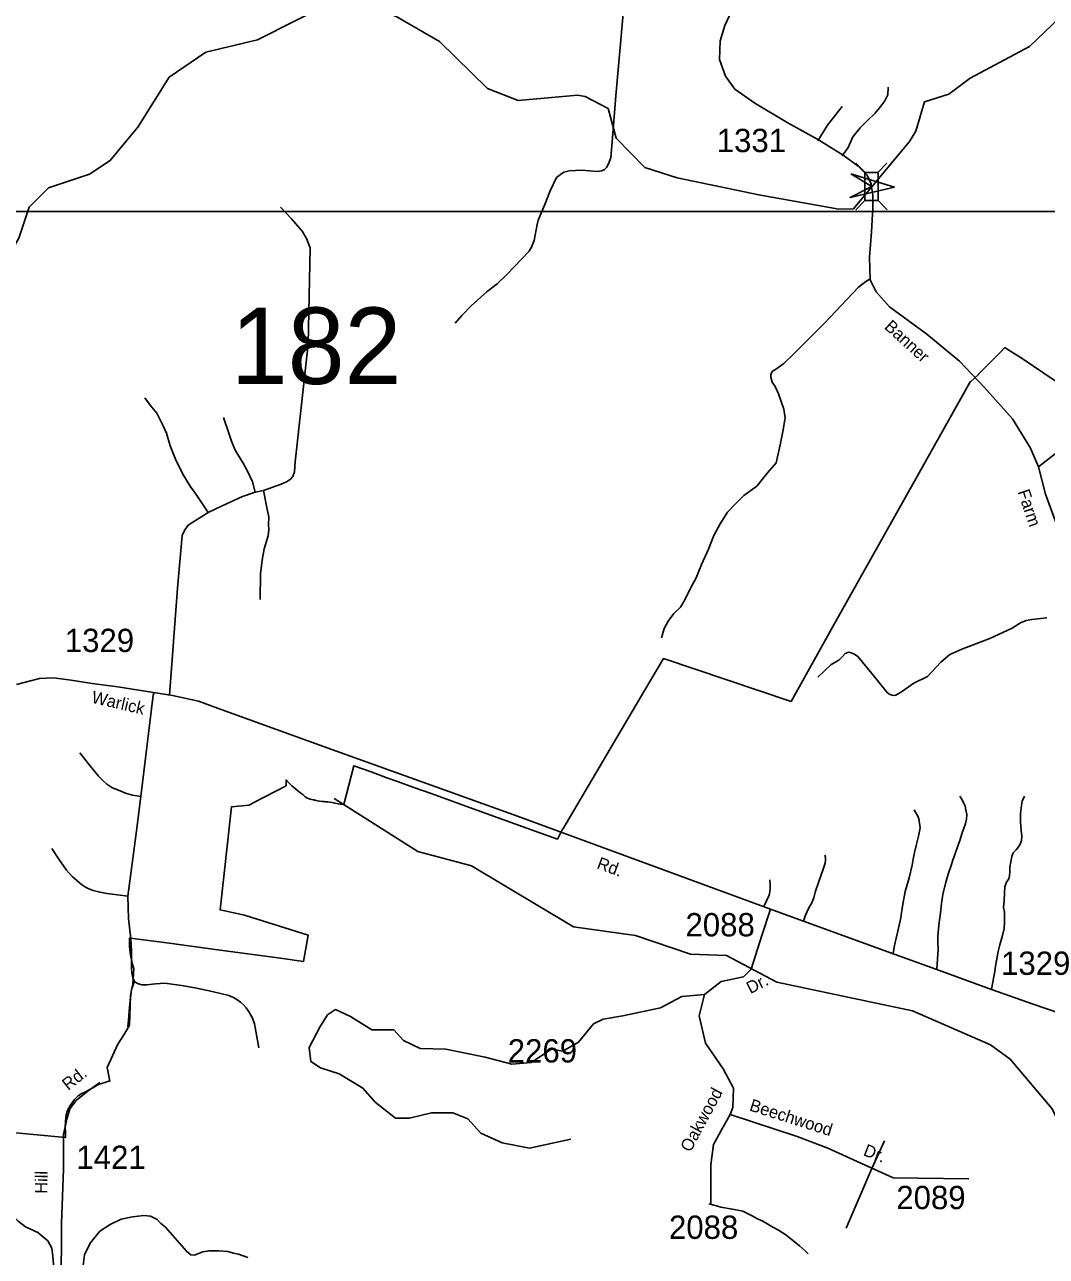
# Model space of a CAD drawing. Extents: x 884530 to 1028605, y 526725 to 653634.
# Drawn here: x 933321 to 938802, y 602988 to 609593 of the extents above; entities that cross this region are included whole.
import ezdxf

# ---------------------------------------------------------------- set-up
doc = ezdxf.new("R2010")
doc.units = 0
for name, color, linetype in [('Exist Boundary Political City Limit New', 7, 'Continuous'), ('Exist Hydrographic Creek Single Shore', 7, 'Continuous'), ('Exist Road Non-System Type 51', 7, 'Continuous'), ('Exist Road Secondary Structure Standard Bridge Attributed CELL', 7, 'Continuous'), ('Exist Road Secondary Structure Standard Bridge CELL', 7, 'Continuous'), ('Exist Road Secondary Structure Standard Bridge Number Label', 7, 'Continuous'), ('Exist Road Secondary Type 51 Attributed', 7, 'Continuous'), ('Exist Road Secondary Type 51 Label', 7, 'Continuous'), ('Exist Road Secondary Type 51 Number Label', 7, 'Continuous'), ('Map Preparation Boundary City Limit Buffer Line', 7, 'Continuous'), ('Map Preparation Inset Cut Line', 7, 'Continuous')]:
    doc.layers.add(name, color=color, linetype=linetype)

msp = doc.modelspace()

# ---------------------------------------------------------------- linework, layer by layer
at = {"layer": 'Exist Boundary Political City Limit New'}
for points in [[(933883.6, 604695.2), (933887.9, 604694.7), (934084.4, 604668.4), (934227.2, 604649.1), (934369.9, 604629.9), (934693.9, 604586.3), (934816.1, 604569.8), (934841.8, 604710.1), (934501.1, 604817.6), (934369.2, 604845.6), (934429.8, 605398.1), (934524.8, 605407.9), (934546.6, 605419.2), (934724.5, 605511.6), (934724.1, 605531.1), (934723.8, 605542.9), (934737.8, 605527.6), (934753.8, 605511.6), (934773.8, 605494.1), (934788.3, 605482.7), (934793.6, 605478.8), (934800.9, 605473.3), (934809.6, 605467.1), (934812.6, 605464.9), (934815, 605462.1), (934818.1, 605458.3), (934824.9, 605452.1), (934834.2, 605446.6), (934841.9, 605443.6), (934848.7, 605441.4), (934853.4, 605440.1), (934860.4, 605438.4), (934870.7, 605436.1), (934875.3, 605435), (934882.6, 605433.3), (934883.8, 605433.1), (934891.8, 605431.4), (934892.6, 605431.2), (934902.8, 605429.4), (934916.9, 605427.3), (934927.2, 605426.2), (934933.7, 605425.5), (934943.8, 605424.7), (934946.6, 605424.4), (934957.8, 605423.3), (934971.1, 605421), (934979.6, 605419.3), (934986.4, 605417.9), (935002.1, 605414.9), (935013.3, 605413.2), (935024.2, 605411.8), (935033.9, 605410.7), (935085.9, 605618.6), (935178.9, 605585.2), (935264.2, 605554.5), (935321.5, 605533.9), (935409.2, 605502.3), (935459.8, 605484.1), (935502.2, 605469), (935559.8, 605448.2), (935688.4, 605402.1), (936079.9, 605261.3), (936178.8, 605225.8), (936206.7, 605278.9), (936207, 605279.4), (936598.4, 605939.8), (936748.4, 606192.9), (937431.9, 605962.9), (937655, 606361.1), (937932.2, 606855.8), (938175.9, 607290.7), (938393, 607678), (938393.9, 607677.2), (938437.2, 607717.2), (938438, 607717.9), (938496.1, 607776.9), (938553.3, 607835.1), (938579.2, 607861.2), (938586.8, 607856.4), (938657.7, 607811), (938676.6, 607798.9), (938677.7, 607798.1), (938787.2, 607724.4), (938957.2, 607609.8)], [(932930, 603683), (933539.3, 603624.8), (933539.9, 603648.5), (933539.6, 603657.1), (933538.9, 603676.2), (933539.6, 603712.3), (933543.9, 603747.6), (933549.4, 603764.7), (933551.4, 603770.5), (933552.4, 603773.6), (933566.4, 603797.9), (933587.1, 603826.8), (933607.4, 603848.2), (933627.8, 603861), (933636.3, 603864.8), (933647.4, 603869.6), (933667.9, 603880.4), (933686.8, 603892.1), (933713.5, 603907.3), (933717.5, 603909), (933721.6, 603910.8), (933732.5, 603914.8), (933745.4, 603919.1), (933767, 603925.2), (933772.8, 603926.8), (933777.3, 603927.2), (933763.4, 604001.4), (933821.2, 604125.2), (933855.8, 604181.6), (933883.9, 604227.6), (933888.3, 604386.1), (933896.8, 604424), (933902, 604447.8), (933907.3, 604532), (933902.9, 604542.8), (933898, 604559.1), (933895.9, 604570.5), (933889.5, 604602.4), (933883.6, 604648.6), (933882.6, 604656.4), (933883.6, 604695.2)]]:
    msp.add_lwpolyline(points, dxfattribs=at)
at = {"layer": 'Exist Hydrographic Creek Single Shore'}
for points in [[(936327, 609207.9), (936450.5, 609142.7), (936494.7, 608984.3), (936647.6, 608827.1), (936820.5, 608771), (937259, 608680), (937688.8, 608602.6), (937766.9, 608605.9), (938067.1, 608966.7), (938101, 609021.9), (938147.7, 609179), (938278, 609219.4), (938393.8, 609306.4), (938712, 609476.2), (938911.5, 609667.3), (939267.4, 609768.5), (939411.8, 609837.8), (939826.4, 610039.8), (940726.3, 610091.5), (941248.2, 610155.6), (941400.8, 610224.7), (941605.7, 610330)], [(933865.8, 608967.4), (933928.4, 609042.4), (934096.4, 609311.4), (934293.2, 609445.3), (934570.8, 609511.9), (934969.8, 609713.9), (935144.6, 609707.1), (935317.3, 609634.8), (935546, 609502.2), (935803.9, 609250.9), (935968.2, 609185.2), (936286.2, 609215), (936327, 609207.9)], [(933036.8, 607898.6), (933085.7, 608097.8), (933290, 608448.1), (933345.9, 608614.4), (933449.7, 608717.3), (933669.2, 608791.6), (933780.2, 608864.9), (933865.8, 608967.4)], [(939825.1, 601917.1), (939337.3, 602058.3), (939192.9, 602222), (939029.8, 602553.5), (938980.6, 602807.1), (938961.5, 603440.8), (938894, 603652.3), (938832, 603778.2), (938607.9, 604045.2), (938502.2, 604122.8), (938083.6, 604305.1), (937355.4, 604457.6), (937085.2, 604600.9), (936893.6, 604608), (936597, 604709.1), (936265.2, 604755.1), (935718.2, 605081.2), (935429.2, 605159.1), (934980.7, 605443.8)]]:
    msp.add_lwpolyline(points, dxfattribs=at)
at = {"layer": 'Exist Road Non-System Type 51'}
for p, q in [((934556.7, 607085.7), (934602.5, 607094.8)), ((937863.1, 603454.7), (937932.9, 603607.3)), ((937863.1, 603454.7), (937727.2, 603139.6))]:
    msp.add_line(p, q, dxfattribs=at)
for points in [[(936545.5, 609814.9), (936514.4, 609450.8), (936492.1, 609211.1), (936476.1, 609007.6), (936465, 608881.1), (936455.5, 608850.4), (936442.2, 608827.1), (936431.1, 608815.9), (936416.7, 608809.3), (936392, 608806.1), (936309, 608812.6), (936241.4, 608808.2), (936212.6, 608801.5), (936194.7, 608789.3), (936174.7, 608772.6), (936139.2, 608701.6), (936111.5, 608628.4), (936076, 608544), (936070.4, 608521.8), (936054.9, 608435.3), (936039.3, 608399.7), (936027.1, 608377.5), (935986.1, 608334.3), (935909.5, 608255.4), (935856.2, 608202.2), (935801.8, 608161.1), (935716.3, 608085.6), (935665.3, 608033.5), (935629.8, 607992.4)], [(937705.6, 608889.8), (937737.6, 608933.6), (937763.7, 608991.6), (937802.8, 609039), (937841.9, 609078.1), (937883.4, 609117.3), (937914.2, 609156.3), (937935.5, 609184.8), (937951, 609215.6), (937953.3, 609257.1)], [(937576.5, 608970.3), (937627.8, 609053.7), (937705.6, 609153.9)], [(934602.5, 607094.8), (934696.3, 607128.5), (934728.8, 607142.7), (934746.2, 607154.9), (934759.4, 607169.2), (934769, 607195.2), (934772.9, 607247.7), (934841.6, 607879.9), (934852, 608395.6), (934833.6, 608445.6), (934809.9, 608485.1), (934752.1, 608550.8), (934694.1, 608614)], [(937860.9, 608232.1), (937832.5, 608215.5), (937794.5, 608184.7), (937610.8, 607992.7), (937446.1, 607825.6), (937392.8, 607775.9), (937348.9, 607742.7), (937332, 607734.3), (937324.4, 607718.7), (937323.6, 607701.9), (937330.4, 607676), (937346.4, 607651.5), (937364, 607612.3), (937394, 607530.6), (937401.2, 607483.9), (937388.8, 607410.3), (937374, 607339.5), (937352.5, 607243.8), (937305.2, 607189.3), (937248.3, 607118.2), (937178.9, 607067.9), (937132.1, 607022.2), (937091.6, 606978.3), (937052, 606916.2), (937018.4, 606853), (936988.5, 606779.8), (936952.5, 606698.3), (936923.7, 606626.2), (936891.3, 606567.8), (936861.6, 606508.6), (936838.5, 606468.2), (936804, 606435.8), (936773.7, 606393.8), (936752, 606355), (936737.6, 606303.8)], [(934306.1, 606976.6), (934244.5, 607068), (934208.4, 607118.1), (934174.3, 607173.5), (934134.5, 607254.5), (934101.6, 607333.5), (934082.3, 607401.7), (934062.8, 607445.2), (934030, 607509.8), (933995, 607552.9), (933966.4, 607591.8)], [(934556.7, 607085.7), (934542.6, 607140.7), (934516.7, 607197.7), (934493.8, 607242), (934450.9, 607311.7), (934430, 607359.2), (934416.2, 607402.4), (934387.8, 607486.2)], [(934306.1, 606976.6), (934380.4, 607013.3), (934489.4, 607062.2), (934556.7, 607085.7)], [(934602.5, 607094.8), (934620.7, 607003.7), (934631.4, 606951), (934628.6, 606911.9), (934630, 606883.1), (934627, 606851.3), (934606.6, 606781.1), (934594.4, 606720.9), (934586.1, 606647.3), (934585.2, 606510)], [(934097.3, 605997.4), (934140.8, 606571), (934166.4, 606853.4), (934179.7, 606883), (934198, 606909.4), (934236.8, 606933.9), (934306.1, 606976.6)], [(938804.1, 606411.4), (938723.9, 606402.1), (938693.5, 606398.1), (938663, 606384.7), (938617.4, 606355.8), (938499, 606300.5), (938348.1, 606244.5), (938284.6, 606215), (938236.4, 606173.3), (938164.1, 606097.5), (938090.4, 606061.5), (938024.1, 606015.7), (937994.6, 605997.1), (937981.4, 605994.9), (937961.7, 606000.4), (937948.4, 606011), (937864.8, 606113), (937789.5, 606204.1), (937772.5, 606217.1), (937753.8, 606224.7), (937741.7, 606226.9), (937723.2, 606220.4), (937707.9, 606205.1), (937688.5, 606185.7), (937647.7, 606161.3), (937576.6, 606093.5)], [(934013.7, 606008.5), (934010.2, 605998), (933943.5, 605453.5)], [(933943.5, 605453.5), (933899.8, 605460.6), (933861.7, 605472.4), (933833, 605483.4), (933810.2, 605492.6), (933789.1, 605502.8), (933761.2, 605519.7), (933741.8, 605537.5), (933717.3, 605563.6), (933693.6, 605591.5), (933670, 605619.4), (933635.8, 605663.8), (933617.6, 605687.8)], [(933943.5, 605453.5), (933920.1, 605268.8), (933874.4, 604919.1)], [(938213.9, 604529.4), (938218.5, 604582), (938221.2, 604633.6), (938220.3, 604670.6), (938220.3, 604703.8), (938222.2, 604744.4), (938226.8, 604778.5), (938233.2, 604828.4), (938239.7, 604880.1), (938247.1, 604928), (938260, 604988), (938274.8, 605037.8), (938292.3, 605088.6), (938297.8, 605107.1), (938308.9, 605136.6), (938321.8, 605173.5), (938338.4, 605223.3), (938348.6, 605252.8), (938359.7, 605284.2), (938367, 605308.2), (938373.5, 605333.1), (938374.4, 605358), (938369.8, 605383), (938365.2, 605401.5), (938357.8, 605420.8), (938346.7, 605441.1), (938336.6, 605454.9)], [(938507, 604421.4), (938524.8, 604515.6), (938528.4, 604543.5), (938536.2, 604582.1), (938541.2, 604615.7), (938551.9, 604658.5), (938566.2, 604707.8), (938574.9, 604745.7), (938577.6, 604784.3), (938577.6, 604809.3), (938576.6, 604833.1), (938572, 604859.1), (938574.9, 604895.9), (938576.6, 604937.1), (938579.7, 604969.2), (938587.3, 604995.2), (938599.5, 605012), (938604.1, 605028.8), (938605.6, 605050.3), (938605.6, 605074.7), (938616.3, 605131.3), (938624, 605151.1), (938640.8, 605169.4), (938659, 605193.9), (938668.3, 605216.9), (938669.8, 605241.3), (938666.7, 605271.9), (938662.1, 605317.7), (938662.1, 605362), (938668.3, 605406.4), (938671.3, 605429.3), (938685.1, 605455.3)], [(937979.3, 604613.9), (937987.3, 604655.4), (937995.9, 604694.4), (938005.2, 604730.9), (938012.7, 604763.7), (938019.5, 604794.8), (938031.5, 604875.6), (938044.6, 604944.8), (938065.3, 605018), (938081.1, 605085.6), (938087.9, 605117.8), (938094.9, 605152.9), (938102.7, 605191.5), (938115.7, 605241.1), (938124.9, 605286.3), (938118, 605333.5), (938110.2, 605351.4), (938101.4, 605367.1), (938092.3, 605381.7)], [(933874.4, 604919.1), (933834, 604925.4), (933762.1, 604934.3), (933716.5, 604941.9), (933688.6, 604949.4), (933665, 604958.8), (933646.5, 604967.3), (933625.5, 604981.8), (933600.6, 605002.7), (933575.7, 605025), (933545.8, 605059.3), (933504.4, 605118.4), (933467.2, 605175)], [(937499.7, 604786), (937509.4, 604817.2), (937527.1, 604856.2), (937543.3, 604884), (937549.8, 604897.2), (937553.8, 604910), (937561.3, 604940.5), (937581.5, 604998.5), (937604, 605064.5), (937615.7, 605096.8), (937617.5, 605112.6), (937616.9, 605126.1), (937612.6, 605138.9)], [(937286.6, 604864.2), (937315.3, 604924), (937318.4, 604942.9), (937319.6, 604962.5), (937319.6, 604981.4), (937317.8, 605006.4)], [(933874.4, 604919.1), (933877.8, 604799.1), (933891.2, 604690.1), (933894.5, 604625.1), (933894.5, 604572), (933893.4, 604532.6), (933896.3, 604508.6), (933901.4, 604481.2), (933909.9, 604462.4)], [(933909.9, 604462.4), (933894.5, 604419.6), (933887.7, 604359.7), (933882.5, 604303.2), (933877.4, 604253.5), (933874, 604221)], [(933909.9, 604462.4), (933927, 604450.4), (933948.8, 604444), (933976, 604444), (934023.7, 604449.1), (934072.6, 604452.1), (934175.4, 604438.4), (934242.1, 604426.4), (934326, 604407.6), (934416, 604386), (934440.4, 604376.8), (934459.8, 604365.7), (934478.4, 604350.6), (934494.4, 604337), (934509.7, 604320.1), (934522.3, 604303.3), (934534.7, 604281.1), (934544, 604264.8), (934553.6, 604235.6), (934577.7, 604105.3)], [(936991.5, 603269.3), (937017.9, 603261.9), (937032.2, 603258.8), (937055.2, 603251.4), (937117.2, 603241.8), (937174, 603229.4), (937220, 603207.4), (937252.8, 603189.8), (937280.9, 603176.2), (937307.5, 603160.4), (937338.2, 603143.4), (937364.4, 603128), (937403.8, 603103.5), (937477.7, 603045), (937508.8, 603016.1), (937523.7, 603001.7)], [(933501.4, 602802.8), (933479, 602898.1), (933475.6, 602945.6), (933473, 602987.3), (933466.9, 603031.9), (933444.6, 603070.4), (933391.9, 603115), (933324.9, 603145.4), (933285.8, 603177.3), (933268.2, 603195), (933248.7, 603202.3), (933218.9, 603207.1), (933189, 603207.1), (933173.8, 603210.2), (933142.7, 603209), (933121.4, 603200.4), (933102.5, 603184.6), (933088, 603164.5), (933078.8, 603146.2), (933070.2, 603101.5)], [(934518.7, 602981.9), (934468.3, 602999.5), (934442, 603005.6), (934411.6, 603013.7), (934362.5, 603018.3), (934310.2, 603017.7), (934276.6, 603011.9), (934232.9, 602994.1), (934212.4, 602996.8), (934188.3, 603015.5), (934076.8, 603143.9), (934050.2, 603166.2), (934031.4, 603185.8), (933995.7, 603203.6), (933960.2, 603207.2), (933899.5, 603199.2), (933838, 603187.6), (933779.1, 603159.1), (933724.8, 603122.5), (933672.2, 603059.2), (933641.9, 602995.9), (933631.2, 602909.5)]]:
    msp.add_lwpolyline(points, dxfattribs=at)
at = {"layer": 'Exist Road Secondary Structure Standard Bridge Attributed CELL'}
msp.add_lwpolyline([(937753, 608792.3), (937986.5, 608721.8), (937749.1, 608666.1), (937864.6, 608725.6)], close=True, dxfattribs=at)
at = {"layer": 'Exist Road Secondary Structure Standard Bridge CELL'}
for p, q in [((937828.9, 608800.4), (937780.1, 608849.1)), ((937897.9, 608800.4), (937946.6, 608849.1)), ((937779.7, 608600.5), (937828.5, 608649.2)), ((937947.9, 608600.5), (937899.1, 608649.2))]:
    msp.add_line(p, q, dxfattribs=at)
msp.add_lwpolyline([(937828.5, 608649.2), (937828.5, 608800.4), (937899.1, 608800.4), (937899.1, 608649.2)], close=True, dxfattribs=at)
at = {"layer": 'Exist Road Secondary Type 51 Attributed'}
for points in [[(937689.1, 611374.2), (937650.8, 611133.9), (937629.2, 610907.6), (937604.1, 610799.8), (937528.7, 610577.1), (937356.4, 610207.1), (937220, 609905.4), (937115.9, 609671.9), (937076.8, 609588.8), (937051.6, 609506.2), (937048, 609405.6), (937080.3, 609315.8), (937130.6, 609247.6), (937238.3, 609172.1), (937410.6, 609068), (937579.7, 608974.9), (937711.6, 608893.5), (937791.4, 608833.2), (937840.2, 608785.9), (937861.4, 608739.5), (937863.9, 608722.4)], [(937863.9, 608722.4), (937870.3, 608680.7), (937870.1, 608608.2), (937862.9, 608482.4), (937852.1, 608345.9), (937855.7, 608223.8), (937888, 608159.1), (937959.8, 608080.1), (938160.9, 607932.8), (938335.6, 607788.3), (938468.4, 607648.2), (938619.2, 607479.3), (938716.1, 607321.3), (938759.2, 607220.7)], [(938759.2, 607220.7), (938906.3, 607335.6), (939060.7, 607475.7), (939157.6, 607576.3), (939261.7, 607723.6), (939351.5, 607867.3), (939437.6, 608000.2), (939505.8, 608075.6), (939563.3, 608111.6), (939649.4, 608140.3)], [(938759.2, 607220.7), (938797.2, 607075), (938869, 606881), (938910.2, 606753.8), (938973.1, 606615.2), (938987.5, 606485.9), (939005.4, 606374.5), (939019.8, 606299.1), (939059.2, 606209.3), (939098.7, 606115.9), (939217.2, 605957.8), (939475.7, 605641.7), (939722.4, 605363.8), (939844.5, 605205.7), (939927.1, 605087.2), (939941.4, 604990.2)], [(937322.7, 604850), (935964.2, 605347.8), (934923.2, 605721.8), (934354.6, 605927.9), (934253.4, 605965.6), (934114.5, 605994.6), (933820.2, 606041.9), (933682.4, 606060.3), (933569.7, 606077.2), (933475.2, 606090.5), (933401.5, 606086.7), (933276.8, 606054.6)], [(937322.7, 604850), (937275.4, 604708.2), (937218.7, 604528.5), (937176.2, 604486), (937058.1, 604462.3), (936968.3, 604391.4)], [(939270.6, 603612.8), (939110.9, 604003.3), (939078, 604094.6), (938999.2, 604197.4), (938938.3, 604250), (938871.9, 604291.6), (938730.3, 604340.6), (938507.4, 604418.6), (938228.3, 604521.3), (937926.3, 604629.8), (937322.7, 604850)], [(936968.3, 604391.4), (936845.5, 604382), (936732.1, 604320.5), (936529, 604278), (936425.1, 604259), (936373.1, 604235.4), (936292.8, 604136.1), (936207.7, 604088.9), (936146.3, 604098.3), (936037.7, 604027.4), (935933.7, 604017.9), (935792, 604055.8), (935579.4, 604098.3), (935442.4, 604103), (935352.7, 604145.6), (935300.7, 604202.3), (935182.6, 604202.3), (935069.2, 604273.2), (934988.9, 604311), (934946.4, 604282.7), (934903.9, 604216.5), (934847.2, 604107.8), (934856.6, 604032.1), (934908.6, 603999), (935007.8, 603965.9), (935135.3, 603890.3), (935201.5, 603814.7), (935310.1, 603729.6), (935385.7, 603729.6), (935503.8, 603757.9), (935617.2, 603757.9), (935697.5, 603724.8), (935768.4, 603649.2), (935881.8, 603597.2), (936028.2, 603568.8), (936250.3, 603616.1)], [(936968.3, 604391.4), (936940, 604278), (936973.1, 604131.4), (937067.5, 603994.3), (937124.2, 603890.3), (937119.5, 603786.3), (937105.3, 603748.5)], [(933368.1, 602011.3), (933341.1, 602056.6), (933334.4, 602099), (933340.2, 602158.7), (933445.2, 602365.2), (933469.8, 602467.1), (933491.7, 602594), (933492.2, 602746.3), (933504.5, 602839.2), (933516.9, 602948.1), (933519.4, 603032.2), (933518.2, 603164.9), (933529.2, 603455.4), (933528.5, 603641.1), (933547.5, 603723.4), (933563.9, 603778.7), (933596.6, 603823.6), (933661.7, 603874.8), (933724.4, 603920)], [(937105.3, 603748.5), (937058.1, 603663.4), (937015.6, 603587.7), (937001.4, 603479), (937001.4, 603266.3)], [(937105.3, 603748.5), (937464.4, 603630.3), (937629.7, 603568.8), (937979.3, 603408.1), (938385.6, 603403.4)]]:
    msp.add_lwpolyline(points, dxfattribs=at)
at = {"layer": 'Map Preparation Boundary City Limit Buffer Line'}
for points in [[(933883.6, 604695.2), (933887.9, 604694.7), (934084.4, 604668.4), (934227.2, 604649.1), (934369.9, 604629.9), (934693.9, 604586.3), (934816.1, 604569.8), (934841.8, 604710.1), (934501.1, 604817.6), (934369.2, 604845.6), (934429.8, 605398.1), (934524.8, 605407.9), (934546.6, 605419.2), (934724.5, 605511.6), (934724.1, 605531.1), (934723.8, 605542.9), (934737.8, 605527.6), (934753.8, 605511.6), (934773.8, 605494.1), (934788.3, 605482.7), (934793.6, 605478.8), (934800.9, 605473.3), (934809.6, 605467.1), (934812.6, 605464.9), (934815, 605462.1), (934818.1, 605458.3), (934824.9, 605452.1), (934834.2, 605446.6), (934841.9, 605443.6), (934848.7, 605441.4), (934853.4, 605440.1), (934860.4, 605438.4), (934870.7, 605436.1), (934875.3, 605435), (934882.6, 605433.3), (934883.8, 605433.1), (934891.8, 605431.4), (934892.6, 605431.2), (934902.8, 605429.4), (934916.9, 605427.3), (934927.2, 605426.2), (934933.7, 605425.5), (934943.8, 605424.7), (934946.6, 605424.4), (934957.8, 605423.3), (934971.1, 605421), (934979.6, 605419.3), (934986.4, 605417.9), (935002.1, 605414.9), (935013.3, 605413.2), (935024.2, 605411.8), (935033.9, 605410.7), (935085.9, 605618.6), (935178.9, 605585.2), (935264.2, 605554.5), (935321.5, 605533.9), (935409.2, 605502.3), (935459.8, 605484.1), (935502.2, 605469), (935559.8, 605448.2), (935688.4, 605402.1), (936079.9, 605261.3), (936178.8, 605225.8), (936206.7, 605278.9), (936207, 605279.4), (936598.4, 605939.8), (936748.4, 606192.9), (937431.9, 605962.9), (937655, 606361.1), (937932.2, 606855.8), (938175.9, 607290.7), (938393, 607678), (938393.9, 607677.2), (938437.2, 607717.2), (938438, 607717.9), (938496.1, 607776.9), (938553.3, 607835.1), (938579.2, 607861.2), (938586.8, 607856.4), (938657.7, 607811), (938676.6, 607798.9), (938677.7, 607798.1), (938787.2, 607724.4), (938957.2, 607609.8)], [(932930, 603683), (933539.3, 603624.8), (933539.9, 603648.5), (933539.6, 603657.1), (933538.9, 603676.2), (933539.6, 603712.3), (933543.9, 603747.6), (933549.4, 603764.7), (933551.4, 603770.5), (933552.4, 603773.6), (933566.4, 603797.9), (933587.1, 603826.8), (933607.4, 603848.2), (933627.8, 603861), (933636.3, 603864.8), (933647.4, 603869.6), (933667.9, 603880.4), (933686.8, 603892.1), (933713.5, 603907.3), (933717.5, 603909), (933721.6, 603910.8), (933732.5, 603914.8), (933745.4, 603919.1), (933767, 603925.2), (933772.8, 603926.8), (933777.3, 603927.2), (933763.4, 604001.4), (933821.2, 604125.2), (933855.8, 604181.6), (933883.9, 604227.6), (933888.3, 604386.1), (933896.8, 604424), (933902, 604447.8), (933907.3, 604532), (933902.9, 604542.8), (933898, 604559.1), (933895.9, 604570.5), (933889.5, 604602.4), (933883.6, 604648.6), (933882.6, 604656.4), (933883.6, 604695.2)]]:
    msp.add_lwpolyline(points, dxfattribs=at)
at = {"layer": 'Map Preparation Inset Cut Line'}
for points in [[(929019.7, 608590.9), (973281.3, 608590.9), (973281.3, 635645.7), (929019.7, 635645.7)], [(985850.1, 565640.1), (985850.1, 581125.7), (1003401.7, 581125.7), (1003401.7, 608590.9), (929019.7, 608590.9), (929019.7, 565640.1)]]:
    msp.add_lwpolyline(points, close=True, dxfattribs=at)

# ---------------------------------------------------------------- texts
at = {"layer": 'Exist Road Secondary Structure Standard Bridge Number Label'}
msp.add_text('182', height=410.1, dxfattribs=at).set_placement((934427, 607665.7))
at = {"layer": 'Exist Road Secondary Type 51 Label'}
for s, rotation, p in [('Banner', 317.58361, (937928.4, 607966.8)), ('Farm', 288.73492, (938646.6, 607088.1)), ('Warlick', 346.90812, (933676, 605957.5)), ('Rd.', 339.743, (936385.7, 605069.8)), ('Dr.', 27.14193, (937213.8, 604393.8)), ('Rd.', 38.21923, (933554.4, 603874.6)), ('Oakwood', 61.77141, (936892.1, 603542.1)), ('Beechwood', 342.33566, (937204.5, 603770.9)), ('Dr.', 338.86185, (937815.2, 603531)), ('Hill', 89.09201, (933442.2, 603323.3))]:
    msp.add_text(s, height=65.62, rotation=rotation, dxfattribs=at).set_placement(p)
at = {"layer": 'Exist Road Secondary Type 51 Number Label'}
for s, p in [('1331', (937033.5, 608909.1)), ('1329', (933536.4, 606228.3)), ('2088', (936865.8, 604703.8)), ('1329', (938558.6, 604497.4)), ('2269', (935912.3, 604027.4)), ('1421', (933598.5, 603456.4)), ('2089', (937996.7, 603241)), ('2088', (936777.2, 603081.6))]:
    msp.add_text(s, height=125, dxfattribs=at).set_placement(p)

doc.saveas('drawing.dxf')
